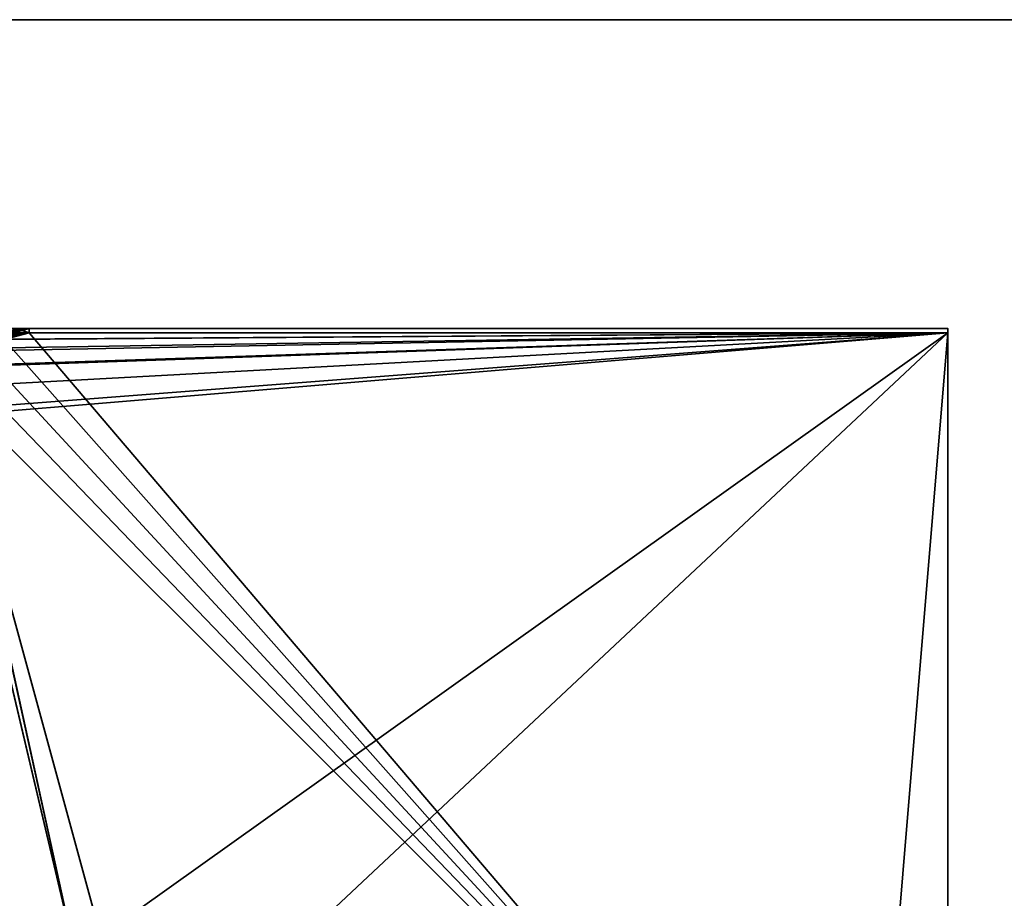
# Model space of a CAD drawing. Header units: millimetres. Extents: x -625 to 3625, y -115 to 71.
# Tile 1055 of 1056: x 3405 to 3464, y 16 to 69. Entities that reach past the tile are written whole.
import ezdxf

# ---------------------------------------------------------------- set-up
doc = ezdxf.new("R2010")
doc.units = ezdxf.units.MM
doc.layers.add('151', color=7, linetype='Continuous', true_color=0xffffff)

# ---------------------------------------------------------------- blocks, each defined once
blk = doc.blocks.new('UG_SURFACE_003')
at = {"layer": '151', "color": 252, "linetype": 'Continuous', "lineweight": 35}
for points in [[(3625, -31, 2235), (3625, 69, 2235), (2275, 69, 2235), (2275, -31, 2235)], [(2275, 69, 2235), (3625, 69, 2235), (3475, 69, 2085), (2425, 69, 2085)], [(2425, -31, 2085), (2425, 69, 2085), (3475, 69, 2085), (3475, -31, 2085)]]:
    blk.add_3dface(points, dxfattribs=at)
blk = doc.blocks.new('UG_SURFACE_178')
at = {"layer": '151', "color": 31, "linetype": 'Continuous', "lineweight": 35}
for points in [[(3460.75, 50.25, 2069.25), (3405.75, 50.25, 2014.25), (2494.25, 50.25, 2014.25), (2439.25, 50.25, 2069.25)], [(3460.75, -34.75, 2069.25), (3460.75, 50.25, 2069.25), (2439.25, 50.25, 2069.25), (2439.25, -34.75, 2069.25)], [(2495.7, 49.999, 2012.8), (2494.25, 50.25, 2014.25), (3405.75, 50.25, 2014.25)], [(3405.75, 50.25, 2014.25), (3404.317, 49.873, 2012.817), (2495.7, 49.999, 2012.8)], [(3460.75, 50.25, 2069.25), (3408.5, 13, 2017), (3404.5, 13, 2013), (3400.75, 45.25, 2009.25)], [(3400.75, 45.25, 2009.25), (3400.8, 45.626, 2009.3), (3460.75, 50.25, 2069.25)], [(3460.75, 50.25, 2069.25), (3400.8, 45.626, 2009.3), (3400.923, 46.554, 2009.423), (3401.128, 47.005, 2009.628)], [(3460.75, 50.25, 2069.25), (3401.128, 47.005, 2009.628), (3401.592, 48.028, 2010.092), (3401.874, 48.289, 2010.374)], [(3401.874, 48.289, 2010.374), (3403, 49.334, 2011.5), (3460.75, 50.25, 2069.25)], [(3460.75, 50.25, 2069.25), (3403, 49.334, 2011.5), (3403.289, 49.603, 2011.789), (3404.317, 49.873, 2012.817)], [(3404.317, 49.873, 2012.817), (3405.75, 50.25, 2014.25), (3460.75, 50.25, 2069.25)], [(3408.5, 13, 2017), (3460.75, 50.25, 2069.25), (3456.25, -3.75, 2064.75), (3451.75, -3.75, 2060.25)], [(3460.75, 50.25, 2069.25), (3460.75, -34.75, 2069.25), (3456.25, -34.75, 2064.75), (3456.25, -3.75, 2064.75)]]:
    blk.add_3dface(points, dxfattribs=at)
blk = doc.blocks.new('UG_SURFACE_179')
at = {"layer": '151', "color": 7, "linetype": 'Continuous', "lineweight": 35}
for points in [[(3460.75, 50.5, 2069.25), (2439.25, 50.5, 2069.25), (2439.25, 50.25, 2069.25), (3460.75, 50.25, 2069.25)], [(3405.75, 50.5, 2014.25), (2494.25, 50.5, 2014.25), (2439.25, 50.5, 2069.25), (3460.75, 50.5, 2069.25)], [(3405.75, 50.25, 2014.25), (3460.75, 50.25, 2069.25), (2439.25, 50.25, 2069.25), (2494.25, 50.25, 2014.25)], [(2494.671, 50.399, 2013.829), (2494.25, 50.5, 2014.25), (3405.75, 50.5, 2014.25)], [(3404.071, 49.96, 2012.571), (3405.75, 50.25, 2014.25), (2494.25, 50.25, 2014.25)], [(3405.75, 50.5, 2014.25), (3405.329, 50.392, 2013.829), (2494.671, 50.399, 2013.829)], [(2496.162, 50.042, 2012.338), (2494.671, 50.399, 2013.829), (3405.329, 50.392, 2013.829)], [(3405.329, 50.392, 2013.829), (3403.842, 50.013, 2012.342), (2496.162, 50.042, 2012.338)], [(3405.75, 50.25, 2014.25), (3404.071, 49.96, 2012.571), (3403.842, 50.013, 2012.342), (3405.329, 50.392, 2013.829)], [(3405.329, 50.392, 2013.829), (3405.75, 50.5, 2014.25), (3405.75, 50.25, 2014.25)], [(3405.75, 50.5, 2014.25), (3460.75, 50.5, 2069.25), (3460.75, 50.25, 2069.25), (3405.75, 50.25, 2014.25)]]:
    blk.add_3dface(points, dxfattribs=at)
blk = doc.blocks.new('UG_SURFACE_181')
at = {"layer": '151', "color": 7, "linetype": 'Continuous', "lineweight": 35}
for points in [[(3405.75, 50.5, -5), (3405.464, 50.445, -5), (3403.835, 49.996, 2012.335)], [(3403.835, 49.996, 2012.335), (3405.75, 50.5, 2014.25), (3405.75, 50.5, -5)], [(3403.92, 49.81, 2012.42), (3405.74, 50.25, 2014.24), (3405.75, 50.5, 2014.25), (3403.835, 49.996, 2012.335)], [(3403.835, 49.996, 2012.335), (3405.464, 50.445, -5), (3403.952, 50.155, -5)], [(3405.74, 50.25, 2014.24), (3403.911, 49.892, -5), (3404.039, 49.916, -5)], [(3405.74, 50.25, 2014.24), (3403.92, 49.81, 2012.42), (3403.911, 49.892, -5)], [(3403.952, 50.155, -5), (3405.464, 50.445, -5), (3405.478, 50.197, -5), (3404.039, 49.916, -5)], [(3405.75, 50.25, 2014.25), (3404.039, 49.916, -5), (3405.478, 50.197, -5)], [(3404.039, 49.916, -5), (3405.75, 50.25, 2014.25), (3405.74, 50.25, 2014.24)], [(3405.464, 50.445, -5), (3405.75, 50.5, -5), (3405.75, 50.25, -5), (3405.478, 50.197, -5)], [(3405.478, 50.197, -5), (3405.75, 50.25, -5), (3405.75, 50.25, 2014.25)], [(3405.75, 50.5, 2014.25), (3405.74, 50.25, 2014.24), (3405.75, 50.25, 2014.25)], [(3405.75, 50.5, 2014.25), (3460.75, 50.5, 2069.25), (3460.75, 50.5, -5), (3405.75, 50.5, -5)], [(3405.75, 50.25, 2014.25), (3460.75, 50.25, 2069.25), (3460.75, 50.5, 2069.25), (3405.75, 50.5, 2014.25)], [(3405.75, 50.5, -5), (3460.75, 50.5, -5), (3460.75, 50.25, -5), (3405.75, 50.25, -5)], [(3405.75, 50.25, 2014.25), (3405.75, 50.25, -5), (3460.75, 50.25, -5), (3460.75, 50.25, 2069.25)], [(3460.75, 50.5, -5), (3460.75, 50.5, 2069.25), (3460.75, 50.25, 2069.25), (3460.75, 50.25, -5)]]:
    blk.add_3dface(points, dxfattribs=at)
blk = doc.blocks.new('UG_SURFACE_182')
at = {"layer": '151', "color": 31, "linetype": 'Continuous', "lineweight": 35}
for points in [[(3408.5, 13, 2017), (3460.75, 50.25, 2069.25), (3401.734, 48.22, 2010.234), (3401.033, 46.872, 2009.533)], [(3402.818, 49.174, 2011.318), (3401.747, 48.245, 2010.247), (3401.734, 48.22, 2010.234), (3460.75, 50.25, 2069.25)], [(3404.176, 49.848, 2012.676), (3403.352, 49.638, 2011.852), (3402.818, 49.174, 2011.318), (3460.75, 50.25, 2069.25)], [(3405.75, 50.25, -5), (3404.168, 49.935, -5), (3404.176, 49.848, 2012.676)], [(3451.75, -3.75, -5), (3404.168, 49.935, -5), (3405.75, 50.25, -5)], [(3404.176, 49.848, 2012.676), (3405.75, 50.25, 2014.25), (3405.75, 50.25, -5)], [(3460.75, 50.25, 2069.25), (3405.75, 50.25, 2014.25), (3404.176, 49.848, 2012.676)], [(3460.75, 50.25, 2069.25), (3460.75, 50.25, -5), (3405.75, 50.25, -5), (3405.75, 50.25, 2014.25)], [(3405.75, 50.25, -5), (3460.75, 50.25, -5), (3456.25, -3.75, -5), (3451.75, -3.75, -5)], [(3408.5, 13, 2017), (3408.5, 5, 2017), (3412.5, 5, 2021), (3460.75, 50.25, 2069.25)], [(3460.75, 50.25, 2069.25), (3412.5, 5, 2021), (3451.75, -3.75, 2060.25), (3456.25, -3.75, 2064.75)], [(3460.75, 50.25, -5), (3460.75, -34.75, -5), (3456.25, -34.75, -5), (3456.25, -3.75, -5)], [(3456.25, -3.75, 2064.75), (3456.25, -34.75, 2064.75), (3460.75, -34.75, 2069.25), (3460.75, 50.25, 2069.25)], [(3460.75, -34.75, -5), (3460.75, 50.25, -5), (3460.75, 50.25, 2069.25), (3460.75, -34.75, 2069.25)], [(3402.827, 49.194, -5), (3403.836, 49.869, -5), (3404.168, 49.935, -5), (3451.75, -3.75, -5)], [(3451.75, -3.75, -5), (3401.806, 48.174, -5), (3402.215, 48.786, -5), (3402.827, 49.194, -5)], [(3451.75, -3.75, -5), (3401.073, 46.872, -5), (3401.131, 47.163, -5), (3401.806, 48.174, -5)], [(3408.5, 13, 2017), (3401.033, 46.872, 2009.533), (3400.997, 46.803, 2009.497), (3400.798, 45.55, 2009.298)], [(3400.81, 45.552, -5), (3401.073, 46.872, -5), (3408.5, 13, -5)], [(3412.5, 5, -5), (3401.073, 46.872, -5), (3451.75, -3.75, -5)], [(3408.5, 13, -5), (3401.073, 46.872, -5), (3412.5, 5, -5)], [(3408.5, 13, -5), (3404.5, 13, -5), (3400.75, 45.25, -5), (3400.81, 45.552, -5)], [(3400.798, 45.55, 2009.298), (3400.75, 45.25, 2009.25), (3404.5, 13, 2013), (3408.5, 13, 2017)]]:
    blk.add_3dface(points, dxfattribs=at)

msp = doc.modelspace()

# ---------------------------------------------------------------- linework, layer by layer
at = {"layer": '151', "color": 252, "linetype": 'Continuous', "lineweight": -3, "true_color": 0x939598}
for p, q in [((2275, 69, 2235), (3625, 69, 2235)), ((3475, 69, 2085), (2425, 69, 2085)), ((3460.75, 50.5, 2069.25), (2439.25, 50.5, 2069.25)), ((3460.75, 50.25, 2069.25), (2439.25, 50.25, 2069.25)), ((3460.75, 50.25, 2069.25), (2439.25, 50.25, 2069.25)), ((3405.75, 50.5, 2014.25), (2494.25, 50.5, 2014.25)), ((3405.75, 50.25, 2014.25), (2494.25, 50.25, 2014.25)), ((3405.75, 50.5, -5), (3405.75, 50.5, 2014.25)), ((3405.75, 50.5, -5), (3460.75, 50.5, -5)), ((3460.75, 50.5, 2069.25), (3405.75, 50.5, 2014.25)), ((3405.75, 50.5, 2014.25), (3460.75, 50.5, 2069.25)), ((3405.75, 50.25, 2014.25), (3460.75, 50.25, 2069.25)), ((3460.75, 50.25, -5), (3405.75, 50.25, -5)), ((3405.75, 50.25, 2014.25), (3460.75, 50.25, 2069.25)), ((3405.75, 50.25, -5), (3460.75, 50.25, -5)), ((3405.75, 50.25, -5), (3405.75, 50.25, 2014.25)), ((3460.75, 50.25, 2069.25), (3405.75, 50.25, 2014.25)), ((3460.75, 50.25, 2069.25), (3405.75, 50.25, 2014.25)), ((3460.75, 50.25, -5), (3460.75, 50.5, -5)), ((3460.75, 50.5, 2069.25), (3460.75, 50.25, 2069.25)), ((3460.75, 50.5, -5), (3460.75, 50.5, 2069.25)), ((3460.75, 50.25, 2069.25), (3460.75, 50.5, 2069.25)), ((3460.75, -34.75, 2069.25), (3460.75, 50.25, 2069.25)), ((3460.75, 50.25, -5), (3460.75, 50.25, 2069.25)), ((3460.75, -34.75, 2069.25), (3460.75, 50.25, 2069.25)), ((3460.75, -34.75, -5), (3460.75, 50.25, -5)), ((3460.75, 50.25, -5), (3460.75, 50.25, 2069.25))]:
    msp.add_line(p, q, dxfattribs=at)
msp.add_arc((3405.75, 45.25, -5), 5, 90, 180, dxfattribs=at)
for points, degree in [([(3405.75, 50.25, 2014.25), (3101.917, 50.25, 2014.25), (2798.083, 50.25, 2014.25), (2494.25, 50.25, 2014.25)], 3), ([(3405.75, 50.25, -5), (3405.75, 50.5, -5)], 1), ([(3405.75, 50.25, -5), (3405.75, 50.25, 668.083), (3405.75, 50.25, 1341.167), (3405.75, 50.25, 2014.25)], 3)]:
    msp.add_open_spline(points, degree=degree, dxfattribs=at)
for points in [[(3405.75, 50.5, 2014.25), (3400.5, 50.5, 2009), (3400.5, 45.25, 2009)], [(3400.5, 45.25, 2009), (3400.5, 50.5, 2009), (3405.75, 50.5, 2014.25)], [(3400.75, 45.25, 2009.25), (3400.75, 50.25, 2009.25), (3405.75, 50.25, 2014.25)], [(3405.75, 50.25, 2014.25), (3400.75, 50.25, 2009.25), (3400.75, 45.25, 2009.25)]]:
    msp.add_rational_spline(points, [1, 0.707106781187, 1], degree=2, dxfattribs=at)
for points, knots in [([(3400.5, 45.25, -5), (3400.5, 46.628, -5), (3401.066, 47.99, -5), (3403.01, 49.934, -5), (3404.372, 50.5, -5), (3405.75, 50.5, -5)], [0, 0, 0, 0, 0.5, 0.5, 1, 1, 1, 1]), ([(3400.75, 45.25, 2009.25), (3400.75, 46.057, 2009.25), (3400.951, 46.831, 2009.451), (3401.603, 48.136, 2010.103), (3402.041, 48.662, 2010.541), (3403.494, 49.889, 2011.994), (3404.619, 50.25, 2013.119), (3405.75, 50.25, 2014.25)], [0, 0, 0, 0, 0.25, 0.25, 0.5, 0.5, 1, 1, 1, 1]), ([(3400.75, 45.25, -5), (3400.75, 45.839, -5), (3400.857, 46.475, -5), (3401.345, 47.706, -5), (3401.726, 48.297, -5), (3402.703, 49.274, -5), (3403.294, 49.655, -5), (3404.525, 50.143, -5), (3405.161, 50.25, -5), (3405.75, 50.25, -5)], [0, 0, 0, 0, 0.25, 0.25, 0.5, 0.5, 0.75, 0.75, 1, 1, 1, 1]), ([(3405.75, 50.25, 2014.25), (3404.634, 50.25, 2013.134), (3403.493, 49.887, 2011.993), (3402.044, 48.665, 2010.544), (3401.604, 48.14, 2010.104), (3400.949, 46.828, 2009.449), (3400.75, 46.049, 2009.25), (3400.75, 45.25, 2009.25)], [0, 0, 0, 0, 0.5, 0.5, 0.75, 0.75, 1, 1, 1, 1])]:
    msp.add_open_spline(points, degree=3, knots=knots, dxfattribs=at)

# ---------------------------------------------------------------- block references
for name in ['UG_SURFACE_003', 'UG_SURFACE_179', 'UG_SURFACE_178', 'UG_SURFACE_181', 'UG_SURFACE_182']:
    msp.add_blockref(name, (0, 0), dxfattribs=at)

doc.saveas('drawing.dxf')
